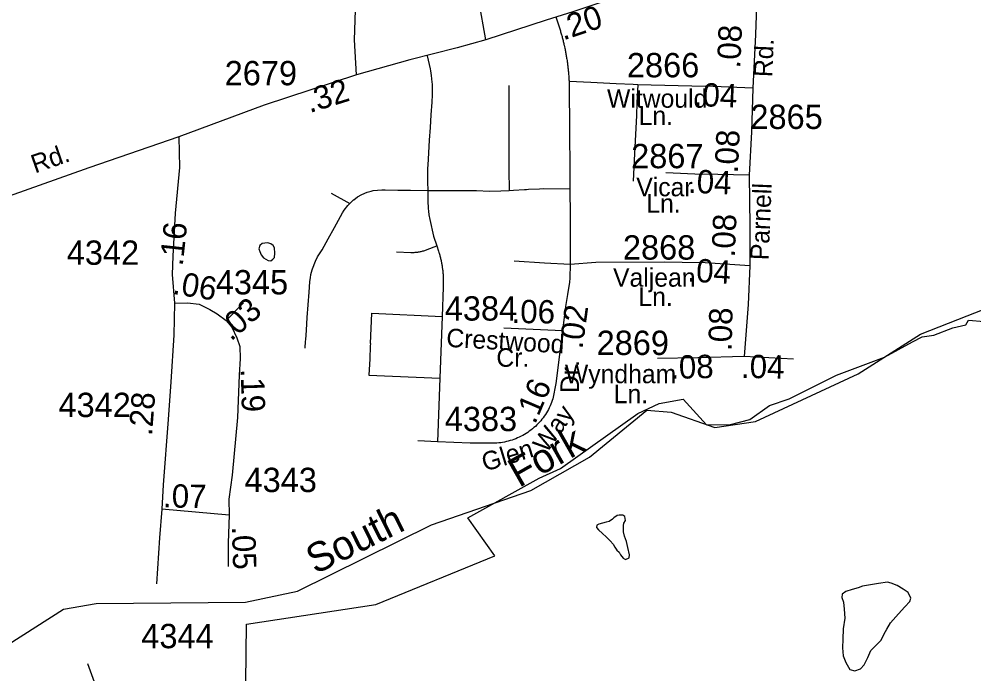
# Model space of a CAD drawing. Extents: x 1547597 to 1699558, y 810033 to 920809.
# Drawn here: x 1662305 to 1667211, y 842729 to 846092 of the extents above; entities that cross this region are included whole.
import ezdxf

# ---------------------------------------------------------------- set-up
doc = ezdxf.new("R2010")
doc.units = 0
for name, color, linetype in [('Exist Boundary Political City Limit New', 7, 'Continuous'), ('Exist Hydrographic Creek Single Shore', 7, 'Continuous'), ('Exist Hydrographic Misc Water Feature', 7, 'Continuous'), ('Exist Road Non-System Type 51', 7, 'Continuous'), ('Exist Road Secondary Mileage Hundredths English Label', 7, 'Continuous'), ('Exist Road Secondary Type 51 Attributed', 7, 'Continuous'), ('Exist Road Secondary Type 51 Label', 7, 'Continuous'), ('Exist Road Secondary Type 51 Number Label', 7, 'Continuous'), ('Map Preparation Boundary City Limit Buffer Line', 7, 'Continuous'), ('Old_Level_32', 7, 'Continuous')]:
    doc.layers.add(name, color=color, linetype=linetype)

msp = doc.modelspace()

# ---------------------------------------------------------------- linework, layer by layer
at = {"layer": 'Exist Boundary Political City Limit New'}
msp.add_lwpolyline([(1663469.5, 842685.3), (1663473.5, 842985.3), (1664137.5, 843086.6), (1664748.9, 843335.1), (1664611.3, 843531.3), (1664976.3, 843734.3), (1665087.2, 843784.8), (1665484.5, 844066.2), (1665592.8, 844117.3), (1665717, 844140.7), (1665836.5, 844008.5), (1665959.5, 844011), (1666059.5, 844035.5), (1666160.5, 844107.5), (1666261.5, 844141.5), (1666504, 844263.5), (1666751, 844356.7), (1666895.9, 844434.3), (1666944.2, 844460.5), (1667005, 844469.7), (1667101.7, 844506.8), (1667169.3, 844521.4), (1667183.7, 844545.5), (1667262.5, 844540)], dxfattribs=at)
at = {"layer": 'Exist Hydrographic Creek Single Shore'}
msp.add_lwpolyline([(1661099.8, 841487.1), (1661232.6, 841786.5), (1661330.1, 842195.5), (1661476.7, 842416.7), (1661520.7, 842684.6), (1661568.5, 842898.9), (1661760.1, 843058.9), (1661863.3, 843013), (1662080.9, 842762.9), (1662248.4, 842879.7), (1662533.4, 843061), (1662700.4, 843090.4), (1663467.4, 843097.8), (1663735.4, 843154.7), (1664423.3, 843495.3), (1664933.4, 843672), (1665235.4, 843843.1), (1665530.4, 844083.3), (1665655.4, 844074.2), (1665879.4, 843994.2), (1666088.4, 844026.1), (1666616.4, 844271.3), (1666935.4, 844475), (1667455.4, 844677.8)], dxfattribs=at)
at = {"layer": 'Exist Hydrographic Misc Water Feature'}
for points in [[(1663567.4, 844941.2), (1663553.4, 844939.4), (1663542.3, 844930.3), (1663537.4, 844913.3), (1663541.3, 844899.3), (1663548, 844881.2), (1663560.9, 844866.5), (1663584.5, 844852.4), (1663597.8, 844851.6), (1663608, 844859), (1663617.7, 844868.1), (1663618, 844891), (1663617, 844917), (1663610.3, 844929.9), (1663599, 844938.6), (1663582.1, 844942.5), (1663567.4, 844941.2)], [(1665388.6, 843545.4), (1665377.5, 843543), (1665360.6, 843530.3), (1665353.3, 843523.5), (1665337.3, 843512.2), (1665321.4, 843508.5), (1665302.4, 843503.6), (1665283.5, 843498.3), (1665272.7, 843492.9), (1665270.8, 843480.5), (1665282.3, 843469.6), (1665303, 843449.6), (1665321.7, 843433), (1665341.2, 843413.5), (1665357.7, 843395.7), (1665366.5, 843379.8), (1665376.2, 843365.5), (1665388.4, 843353.7), (1665394.8, 843340), (1665409.1, 843323.5), (1665420.6, 843316.5), (1665439.2, 843325.6), (1665441.4, 843341.1), (1665432.1, 843378.9), (1665425.1, 843409.9), (1665415.2, 843436.1), (1665410.8, 843459.3), (1665410.7, 843490.7), (1665412.6, 843503.9), (1665420, 843516.7), (1665416.8, 843537.7), (1665406.3, 843544.7), (1665388.6, 843545.4)], [(1666638.5, 843179.5), (1666616.8, 843171.5), (1666585, 843162.7), (1666553.3, 843152.3), (1666534, 843138.4), (1666531.3, 843121.8), (1666541, 843097.6), (1666543.9, 843062.6), (1666546.7, 843015.1), (1666538.5, 842960.3), (1666537.8, 842907.9), (1666535.7, 842863.8), (1666538.5, 842822.2), (1666552.2, 842787), (1666572.6, 842751.9), (1666598.2, 842744.8), (1666628.4, 842756.1), (1666646.1, 842776.7), (1666665.7, 842813), (1666681.9, 842849.4), (1666707.2, 842875.8), (1666733.4, 842902), (1666748.7, 842935.9), (1666763.1, 842959.9), (1666781.9, 842991.3), (1666822.4, 843038.2), (1666855.3, 843073.5), (1666881.3, 843100.7), (1666886.5, 843118), (1666873.6, 843147.4), (1666847.2, 843164.3), (1666815.8, 843183.9), (1666785.1, 843195.1), (1666766.9, 843200.3), (1666721.1, 843194.3), (1666689.4, 843188.8), (1666638.5, 843179.5)]]:
    msp.add_lwpolyline(points, dxfattribs=at)
at = {"layer": 'Exist Road Non-System Type 51'}
for p, q in [((1665484, 845756.7), (1665830.7, 845748.3)), ((1665627.4, 845304.1), (1665814.1, 845296.5)), ((1663908, 845199), (1664004.2, 845145.9)), ((1665619.7, 844845), (1665803.5, 844842)), ((1664477.9, 844565.7), (1664466.5, 844247.5)), ((1664466.5, 844247.5), (1664454.9, 843921.7)), ((1664454.9, 843921.7), (1664354.1, 843926.1))]:
    msp.add_line(p, q, dxfattribs=at)
for points in [[(1664038, 845806.4), (1664028.8, 845985.7), (1664032.5, 846139.2)], [(1665063.1, 846104.6), (1665082.9, 846041.9), (1665084.3, 846037), (1665085.9, 846032.1), (1665087.4, 846027.2), (1665088.8, 846022.2), (1665090.3, 846017.3), (1665091.6, 846012.4), (1665093, 846007.5), (1665094.4, 846002.6), (1665095.6, 845997.6), (1665097, 845992.6), (1665098.3, 845987.7), (1665099.5, 845982.8), (1665100.7, 845977.7), (1665101.9, 845972.8), (1665103.1, 845967.8), (1665104.2, 845962.8), (1665105.3, 845957.8), (1665107.1, 845949.8), (1665108.6, 845942.8), (1665109.8, 845937.8), (1665110.8, 845932.7), (1665111.7, 845927.8), (1665112.6, 845922.7), (1665113.7, 845917.7), (1665114.5, 845912.7), (1665115.4, 845907.6), (1665116.2, 845902.5), (1665117.1, 845897.5), (1665118, 845892.5), (1665118.8, 845887.4), (1665120, 845879.1), (1665121, 845872.2), (1665121.8, 845867.2), (1665122.4, 845862), (1665123, 845857), (1665123.6, 845851.9), (1665124.2, 845846.8), (1665124.8, 845841.7), (1665125.3, 845836.7), (1665126, 845831.5), (1665126.5, 845826.5), (1665127, 845821.4), (1665127.4, 845816.3), (1665128.1, 845807.9), (1665128.6, 845801), (1665128.8, 845797.6), (1665129.3, 845790.7), (1665129.6, 845785.7), (1665130, 845780.6), (1665130.3, 845775.5), (1665130.3, 845774.3)], [(1664401, 845904.5), (1664416.2, 845837.6), (1664418.2, 845827.3), (1664422.5, 845802.9), (1664424.5, 845784.9), (1664426, 845769.3), (1664426.6, 845758.7), (1664427, 845748.2), (1664427.2, 845738.7), (1664427.5, 845735), (1664426.6, 845708.9), (1664426.7, 845702.9), (1664424.8, 845666.3), (1664421, 845601.3), (1664416.2, 845535.5), (1664412.2, 845470.9), (1664408.3, 845406), (1664404.3, 845342), (1664403.4, 845327.2), (1664402.6, 845308.2), (1664402.5, 845298.7), (1664402.6, 845285.3), (1664403.2, 845256.4), (1664404.3, 845212.8)], [(1665130.3, 845774.3), (1665242.8, 845768.7), (1665307.8, 845765.5), (1665372.8, 845762.2), (1665460.6, 845757.8), (1665484, 845756.7)], [(1665130.3, 845774.3), (1665130.5, 845770.3), (1665130.7, 845765.2), (1665130.9, 845760.1), (1665131, 845755), (1665131.1, 845749.9), (1665131.3, 845744.8), (1665131.4, 845736.2), (1665131.5, 845729.4), (1665131.9, 845666.1), (1665132.4, 845606.1), (1665132.4, 845596.1), (1665132.5, 845586), (1665132.8, 845520), (1665133.3, 845452), (1665133.7, 845384), (1665134.3, 845316), (1665134.7, 845266.3), (1665134.9, 845220.6)], [(1665484, 845756.7), (1665479.5, 845662.1), (1665476.5, 845597.5), (1665473.4, 845532.6), (1665470.2, 845467.6), (1665467.2, 845402.7), (1665460.4, 845260.7)], [(1664821.4, 845751.9), (1664821.5, 845642.9), (1664821.5, 845577.9), (1664821.7, 845512.9), (1664821.8, 845447.9), (1664821.8, 845382.9), (1664821.9, 845317.9), (1664822.4, 845212.4)], [(1664004.2, 845145.9), (1664023.5, 845164.6), (1664023.9, 845164.9), (1664043.6, 845179.2), (1664065, 845191.3), (1664093.5, 845203.2), (1664114.2, 845208.6), (1664124.4, 845211.3), (1664168.5, 845214.9), (1664185.3, 845214.7), (1664250.3, 845213.9), (1664315.3, 845213.1), (1664404.3, 845212.8)], [(1664822.4, 845212.4), (1664845.9, 845213.8), (1664901.7, 845217), (1664911.8, 845217.6), (1664921.7, 845218.2), (1664979.2, 845221.5), (1665000.7, 845221.6), (1665134.9, 845220.6)], [(1665134.9, 845220.6), (1665135.1, 845176.2), (1665135.4, 845126), (1665135.9, 845061), (1665136.2, 844995.6), (1665136, 844935.6), (1665135.6, 844833.1)], [(1664404.3, 845212.8), (1664405.1, 845171.5), (1664405.6, 845148), (1664406.5, 845129.1), (1664407.1, 845119.5), (1664408.5, 845105.3), (1664410.8, 845086.4), (1664414.8, 845062.7), (1664434.6, 844977.7), (1664450.9, 844927.9)], [(1664404.3, 845212.8), (1664654.5, 845211.9), (1664722, 845208.1), (1664780, 845209.9), (1664822.4, 845212.4)], [(1663774.3, 844402.8), (1663776.9, 844438.2), (1663777.3, 844445.2), (1663781, 844495.1), (1663785.8, 844559.9), (1663790.7, 844624.6), (1663795.5, 844689.3), (1663799.5, 844743.2), (1663800.7, 844755.6), (1663801.8, 844763.1), (1663804.4, 844780.1), (1663810.5, 844805.3), (1663811.5, 844809), (1663827.5, 844849.2), (1663838.3, 844871), (1663862, 844907.5), (1663893.5, 844964.4), (1663924.9, 845021.3), (1663956.2, 845078.2), (1663966.6, 845097.2), (1663975, 845111.3), (1663975, 845111.4), (1663993.8, 845135.7), (1664004.2, 845145.9)], [(1664244.2, 844897), (1664317, 844894.1), (1664319.8, 844894), (1664321.7, 844894), (1664326.1, 844894), (1664330.8, 844894.2), (1664335.3, 844894.4), (1664339.8, 844894.7), (1664344.3, 844895.1), (1664348.9, 844895.6), (1664353.4, 844896.2), (1664357.8, 844896.8), (1664362.2, 844897.6), (1664366.8, 844898.4), (1664371.3, 844899.4), (1664375.7, 844900.4), (1664379.3, 844901.4), (1664380.3, 844901.6), (1664384.4, 844902.8), (1664388.8, 844904), (1664393.1, 844905.4), (1664397.4, 844906.9), (1664401.6, 844908.4), (1664450.9, 844927.9)], [(1664450.9, 844927.9), (1664459.6, 844901.3), (1664461.8, 844894.3), (1664463.1, 844889.7), (1664464.5, 844885.2), (1664465.9, 844880.6), (1664467.1, 844876), (1664468.3, 844871.4), (1664469.5, 844866.8), (1664470.6, 844862.2), (1664471.6, 844857.5), (1664472.8, 844852.9), (1664473.8, 844848.3), (1664474.6, 844843.5), (1664475.5, 844838.9), (1664476.4, 844834.2), (1664477.3, 844829.5), (1664478, 844824.8), (1664478.7, 844820.1), (1664479.4, 844815.4), (1664480, 844810.7), (1664480.7, 844805.9), (1664481.3, 844801.3), (1664481.8, 844796.5), (1664482.1, 844791.8), (1664482.5, 844787), (1664482.9, 844782.2), (1664483.2, 844777.5), (1664483.5, 844772.8), (1664483.7, 844768), (1664484, 844763.3), (1664484.1, 844758.5), (1664484.1, 844753.7), (1664484.2, 844748.9), (1664484.2, 844744.2), (1664484.1, 844739.4), (1664484.1, 844734.7), (1664484, 844729.9), (1664483.7, 844725.1), (1664483.6, 844720.4), (1664483.2, 844715.2), (1664477.9, 844565.7)], [(1664847.7, 844850.1), (1665003.7, 844840.4), (1665135.6, 844833.1)], [(1665135.6, 844833.1), (1665135.3, 844761.7), (1665132.4, 844742.1), (1665122.8, 844678.4), (1665113, 844616)], [(1665135.6, 844833.1), (1665267.9, 844843.9), (1665619.7, 844845)], [(1664109.9, 844427.1), (1664117, 844581.7), (1664477.9, 844565.7)], [(1664109.9, 844427.1), (1664109.1, 844412.1), (1664106.3, 844347.1), (1664102.6, 844263.6), (1664466.5, 844247.5)], [(1664623.2, 843914.3), (1664454.9, 843921.7)], [(1662722.2, 842210.6), (1662737.7, 842436.2), (1662744.4, 842511.7), (1662728.8, 842587.2), (1662657.8, 842780.4)]]:
    msp.add_lwpolyline(points, dxfattribs=at)
at = {"layer": 'Exist Road Secondary Type 51 Attributed'}
for p, q in [((1666075.3, 845737.1), (1665830.7, 845748.3)), ((1666055.1, 845291.5), (1665814.1, 845296.5)), ((1666059.1, 844825.6), (1665803.5, 844842)), ((1663369.3, 844545), (1663457.6, 844634.8)), ((1664796.1, 844507.1), (1665096.4, 844493.1)), ((1666283.6, 844345.6), (1666030.8, 844359.7)), ((1663384.9, 843545.2), (1663037.8, 843575.6))]:
    msp.add_line(p, q, dxfattribs=at)
for points in [[(1664703.1, 845985.7), (1664630.4, 846391.5), (1664588.3, 846693.6), (1664547.6, 846937.7), (1664533.8, 846957.8), (1664518, 846977.9), (1664500, 846988.1), (1664488.9, 846991.8)], [(1665685.1, 846301.5), (1665470.8, 846241.7), (1665386.4, 846209.8), (1665149.1, 846130.1), (1665013.7, 846087.1), (1664703.1, 845985.7)], [(1666099.6, 846304.3), (1666088.3, 846012.9), (1666075.3, 845737.1)], [(1664703.1, 845985.7), (1664555.3, 845945), (1664313.3, 845884), (1664038, 845806.4), (1663563.2, 845651.1), (1663126.3, 845488.6)], [(1666075.3, 845737.1), (1666067.2, 845514.3), (1666055.1, 845291.5)], [(1663126.3, 845488.6), (1662663.7, 845328), (1662254.6, 845182.6), (1661880.5, 845056.4), (1661514.2, 844932.4), (1661302.9, 844854.1), (1660984, 844748.2), (1660778.3, 844678.9), (1660574.3, 844606.7), (1660244.6, 844497), (1660121.2, 844446.8)], [(1663126.3, 845488.6), (1663128.6, 845329.7), (1663107.1, 845095.3), (1663094.8, 844874.4), (1663090.8, 844780.3), (1663103.2, 844632.7)], [(1666055.1, 845291.5), (1666059.1, 845028.2), (1666059.1, 844825.6)], [(1666059.1, 844825.6), (1666051, 844627.1), (1666030.8, 844359.7)], [(1663103.2, 844632.7), (1663100.4, 844469.8), (1663084.6, 844229.8), (1663070.5, 844035.4), (1663044.6, 843700.7), (1663037.8, 843575.6)], [(1663103.2, 844632.7), (1663170.8, 844634.9), (1663229.4, 844628.2), (1663284.4, 844600.3), (1663322.4, 844578.2), (1663369.3, 844545)], [(1665113, 844616), (1665112.8, 844615.3), (1665096.4, 844493.1)], [(1663369.3, 844545), (1663397.9, 844510.4), (1663423.8, 844455.2), (1663438.5, 844411.2), (1663441.3, 844348.7), (1663435.7, 844264.2), (1663427.3, 844046.5), (1663399.1, 843749.4), (1663383.3, 843627), (1663384.9, 843545.2)], [(1665096.4, 844493.1), (1665062.5, 844221.1), (1665047.6, 844142.6), (1665044.5, 844133.1), (1665041, 844123.8), (1665037.3, 844114.5), (1665033.3, 844105.3), (1665029, 844096.3), (1665024.4, 844087.4), (1665019.5, 844078.7), (1665014.4, 844070), (1665009, 844061.6), (1665003.3, 844053.4), (1664997.5, 844045.2), (1664991.3, 844037.4), (1664985.1, 844029.6), (1664978.5, 844022.1), (1664971.7, 844014.8), (1664964.6, 844007.7), (1664957.4, 844000.8), (1664950, 843994.1), (1664942.2, 843987.7), (1664934.5, 843981.5), (1664926.3, 843975.5), (1664918.2, 843969.8), (1664909.8, 843964.4), (1664901.2, 843959.1), (1664892.6, 843954.2), (1664883.8, 843949.6), (1664874.8, 843945.1), (1664865.6, 843941), (1664856.5, 843937.2), (1664847.1, 843933.6), (1664837.7, 843930.3), (1664828.1, 843927.3), (1664818.5, 843924.6), (1664808.7, 843922.2), (1664799, 843920.1), (1664789.2, 843918.3), (1664779.2, 843916.8), (1664769.4, 843915.6), (1664759.4, 843914.7), (1664749.4, 843914), (1664739.3, 843913.8), (1664729.4, 843913.9), (1664719.3, 843914), (1664709.4, 843914.1), (1664699.3, 843914.2), (1664689.4, 843914.3), (1664679.4, 843914.3), (1664669.4, 843914.3), (1664659.4, 843914.3), (1664649.4, 843914.3), (1664639.4, 843914.2), (1664623.2, 843914.3)], [(1666030.8, 844359.7), (1665791.8, 844353.5), (1665584.7, 844349)], [(1663037.8, 843575.6), (1663025.8, 843427.9), (1663010.6, 843191.9)], [(1663384.9, 843545.2), (1663379.3, 843402), (1663379.3, 843280.3)]]:
    msp.add_lwpolyline(points, dxfattribs=at)
at = {"layer": 'Map Preparation Boundary City Limit Buffer Line'}
msp.add_lwpolyline([(1663469.5, 842685.3), (1663473.5, 842985.3), (1664137.5, 843086.6), (1664748.9, 843335.1), (1664611.3, 843531.3), (1664976.3, 843734.3), (1665087.2, 843784.8), (1665484.5, 844066.2), (1665592.8, 844117.3), (1665717, 844140.7), (1665836.5, 844008.5), (1665959.5, 844011), (1666059.5, 844035.5), (1666160.5, 844107.5), (1666261.5, 844141.5), (1666504, 844263.5), (1666751, 844356.7), (1666895.9, 844434.3), (1666944.2, 844460.5), (1667005, 844469.7), (1667101.7, 844506.8), (1667169.3, 844521.4), (1667183.7, 844545.5), (1667262.5, 844540)], dxfattribs=at)

# ---------------------------------------------------------------- texts
at = {"layer": 'Exist Road Secondary Mileage Hundredths English Label'}
for s, rotation, p in [('.20', 18.4897, (1665100.6, 845982.5)), ('.08', 87.6496, (1666010.2, 845837.6)), ('.32', 17.197, (1663797.8, 845609.4)), ('.04', 357.6139, (1665769.7, 845646.8)), ('.08', 87.1927, (1665997.4, 845298.6)), ('.04', 357.6549, (1665740, 845200.9)), ('.08', 87.7194, (1665982.3, 844867)), ('.16', 83.8049, (1663145.3, 844821.3)), ('.04', 356.7497, (1665736.5, 844744.9)), ('.06', 350.8193, (1663089.1, 844681.7)), ('.03', 41.521, (1663393.5, 844434.7)), ('.06', 359.3376, (1664834.7, 844531.3)), ('.02', 82.0649, (1665198.9, 844394.7)), ('.08', 88.6993, (1665966, 844387)), ('.08', 1.2409, (1665651.5, 844244.4)), ('.04', 359.0825, (1666013.5, 844249.5)), ('.19', 271.6876, (1663443.2, 844295.2)), ('.16', 66.9916, (1664955.7, 844007.2)), ('.28', 85.5773, (1662987.5, 843949.9)), ('.07', 358.889, (1663043.7, 843584.6)), ('.05', 271.7898, (1663398, 843485.9))]:
    msp.add_text(s, height=120, rotation=rotation, dxfattribs=at).set_placement(p)
at = {"layer": 'Exist Road Secondary Type 51 Label'}
for s, rotation, p in [('Rd.', 87.6985, (1666174.7, 845793.1)), ('Rd.', 19.2892, (1662386.6, 845299.3)), ('Parnell', 87.7194, (1666156, 844852.8)), ('Crestwood', 356.7703, (1664497.9, 844409.4)), ('Dr.', 89.6261, (1665181, 844171.3)), ('Way', 54.9519, (1665015.5, 843859)), ('Glen', 17.0681, (1664698.6, 843767.7))]:
    msp.add_text(s, height=95, rotation=rotation, dxfattribs=at).set_placement(p)
for s, p in [('Witwould', (1665325.5, 845637.3)), ('Ln.', (1665488.1, 845549.1)), ('Vicar', (1665475.9, 845182.5)), ('Ln.', (1665527.5, 845098.3)), ('Valjean', (1665356.6, 844718.1)), ('Ln.', (1665486.8, 844619.4)), ('Cr.', (1664757.1, 844306.7)), ('Wyndham', (1665109.3, 844222.4)), ('Ln.', (1665360.1, 844119.7))]:
    msp.add_text(s, height=95, dxfattribs=at).set_placement(p)
at = {"layer": 'Exist Road Secondary Type 51 Number Label'}
for s, p in [('2866', (1665427.8, 845793.5)), ('2679', (1663361.1, 845752.5)), ('2865', (1666062.2, 845528.1)), ('2867', (1665449.5, 845326.5)), ('2868', (1665407.3, 844857.2)), ('4342', (1662549.8, 844830.4)), ('4345', (1663315.4, 844678.4)), ('4384', (1664491.9, 844544)), ('2869', (1665272, 844367.3)), ('4342', (1662507.2, 844048.4)), ('4383', (1664491.9, 843976.2)), ('4343', (1663463.1, 843663.2)), ('4344', (1662932.8, 842861.2))]:
    msp.add_text(s, height=125, dxfattribs=at).set_placement(p)
at = {"layer": 'Old_Level_32'}
for s, rotation, p in [('Fork', 29.5412, (1664873.6, 843683.7)), ('South', 26.3357, (1663826.9, 843238.6))]:
    msp.add_text(s, height=150, rotation=rotation, dxfattribs=at).set_placement(p)

doc.saveas('drawing.dxf')
